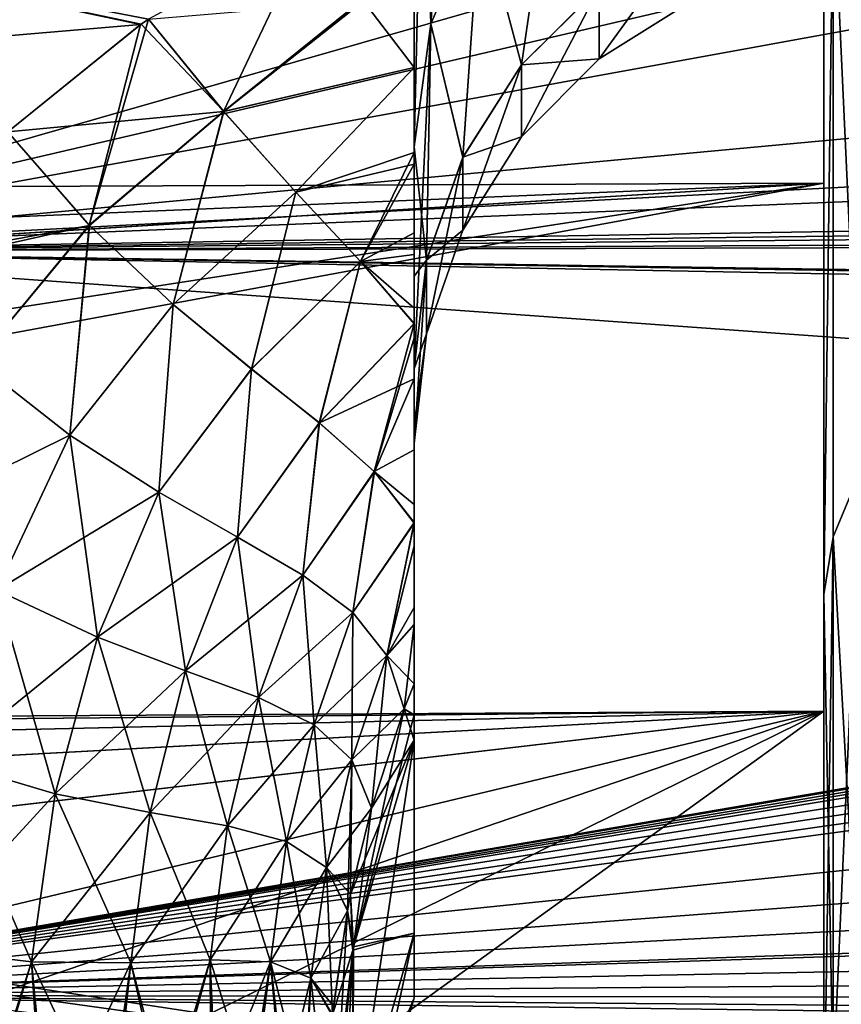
# Model space of a CAD drawing. Header units: metres. Extents: x -31 to 116, y -82 to 82.
# Tile 279 of 656: x 6.54 to 8.54, y -56.57 to -54.17. Entities that reach past the tile are written whole.
import ezdxf

# ---------------------------------------------------------------- set-up
doc = ezdxf.new("R2010")
doc.units = ezdxf.units.M
doc.layers.add('solid_80000000GA_10_1', color=7, linetype='CONTINUOUS')

msp = doc.modelspace()

# ---------------------------------------------------------------- linework, layer by layer
at = {"layer": 'solid_80000000GA_10_1'}
for points in [[(8.5, -49.923119, -23.113565), (8.5, -52.962559, -23.173712), (8.5, -54.564713, -19.098324)], [(8.5, -49.923119, -23.113565), (8.5, -54.564713, -19.098324), (8.5, -52.072392, -19.047089)], [(8.5, -49.923119, 23.113565), (8.5, -54.564713, 19.098324), (8.5, -52.962559, 23.173712)], [(8.5, -49.923119, 23.113565), (8.5, -52.072392, 19.047089), (8.5, -54.564713, 19.098324)], [(8.5, -52.072392, -19.047089), (8.5, -54.564713, -19.098324), (8.5, -55.853779, -14.913409)], [(8.5, -52.072392, -19.047089), (8.5, -55.853779, -14.913409), (8.5, -53.956932, -14.851363)], [(8.5, -52.072392, 19.047089), (8.5, -55.853779, 14.913409), (8.5, -54.564713, 19.098324)], [(8.5, -52.072392, 19.047089), (8.5, -53.956932, 14.851363), (8.5, -55.853779, 14.913409)], [(7.660927, -52.494438, 9.919252), (7.540889, -52.768326, 10.013614), (7.540889, -54.176537, 5.410666)], [(7.660927, -52.494438, 9.919252), (7.540889, -54.176537, 5.410666), (7.660927, -53.896732, 5.335633)], [(7.376586, -54.12117, 10.173322), (7.5, -54.283024, 9.568453), (7.5, -52.530571, 14.300318)], [(7.376626, -54.12122, -10.173142), (7.5, -52.530838, -14.299656), (7.5, -54.283024, -9.568453)], [(7.5, -52.948738, 10.440791), (7.5, -52.530571, 14.300318), (7.5, -54.283024, 9.568453)], [(7.5, -52.948254, -10.442201), (7.5, -54.283024, -9.568453), (7.5, -52.530838, -14.299656)], [(5.595928, -54.73056, -25.962206), (5.595928, -52.598213, -30.048264), (23.04767, -54.017448, -27.916229)], [(12.380383, -52.787518, 29.858343), (5.595928, -52.598213, 30.048264), (5.595928, -54.73056, 25.962206)], [(7.540889, -52.768326, 10.013614), (7.5, -52.948738, 10.440791), (7.5, -54.476521, 5.491112)], [(7.540889, -54.176537, 5.410666), (7.540889, -52.768326, 10.013614), (7.5, -54.476521, 5.491112)], [(7.540889, -52.768326, -10.013614), (7.540889, -54.176537, -5.410666), (7.5, -52.948254, -10.442201)], [(7.540889, -52.768326, -10.013614), (7.660927, -53.896732, -5.335633), (7.540889, -54.176537, -5.410666)], [(12.492253, -53.122738, 29.260595), (12.380383, -52.787518, 29.858343), (5.595928, -54.73056, 25.962206)], [(7.5, -52.948254, -10.442201), (7.5, -54.476521, -5.491112), (7.5, -54.283024, -9.568453)], [(7.540889, -54.176537, -5.410666), (7.5, -54.476521, -5.491112), (7.5, -52.948254, -10.442201)], [(7.5, -52.948738, 10.440791), (7.5, -55.786324, 5.750761), (7.5, -55.863045, 5.514795)], [(7.5, -52.948738, 10.440791), (7.5, -55.863045, 5.514795), (7.5, -54.476521, 5.491112)], [(7.5, -52.948738, 10.440791), (7.5, -55.64156, 6.129031), (7.5, -55.786324, 5.750761)], [(7.5, -52.948738, 10.440791), (7.5, -55.450054, 6.580707), (7.5, -55.64156, 6.129031)], [(7.5, -52.948738, 10.440791), (7.5, -55.393154, 6.711563), (7.5, -55.450054, 6.580707)], [(7.5, -52.948738, 10.440791), (7.5, -55.215488, 7.12049), (7.5, -55.393154, 6.711563)], [(7.5, -52.948738, 10.440791), (7.5, -54.942474, 7.772151), (7.5, -55.215488, 7.12049)], [(7.5, -52.948738, 10.440791), (7.5, -54.907776, 7.857982), (7.5, -54.942474, 7.772151)], [(7.5, -52.948738, 10.440791), (7.5, -54.739063, 8.287963), (7.5, -54.907776, 7.857982)], [(7.5, -52.948738, 10.440791), (7.5, -54.518757, 8.882816), (7.5, -54.739063, 8.287963)], [(7.5, -52.948738, 10.440791), (7.5, -54.283024, 9.568453), (7.5, -54.518757, 8.882816)], [(-29.5, -54.718796, -20.616512), (8.5, -54.564713, -19.098324), (8.5, -52.962559, -23.173712)], [(-29.5, -52.963665, -24.779776), (-29.5, -54.718796, -20.616512), (8.5, -52.962559, -23.173712)], [(-29.5, -54.718796, 20.616512), (8.5, -52.962559, 23.173712), (8.5, -54.564713, 19.098324)], [(-29.5, -54.718796, 20.616512), (-29.5, -52.963665, 24.779776), (8.5, -52.962559, 23.173712)], [(12.647789, -53.446285, 28.669367), (12.492253, -53.122738, 29.260595), (5.595928, -54.73056, 25.962206)], [(13.0697, -54.036209, 27.552834), (12.647789, -53.446285, 28.669367), (5.595928, -54.73056, 25.962206)], [(8.522744, -53.819412, -14.793784), (8.589252, -55.267601, -10.544704), (8.589252, -53.618801, -14.92329)], [(8.589252, -53.618801, 14.92329), (8.589252, -55.267601, 10.544704), (8.522744, -53.819412, 14.793784)], [(7.761802, -54.275875, 2.676863), (7.851916, -53.656521, 5.271216), (7.660927, -53.896732, 5.335633)], [(7.660927, -53.896732, -5.335633), (7.851916, -53.656521, -5.271216), (7.761802, -54.276573, -2.671551)], [(7.951812, -54.087498, 2.651994), (7.851916, -53.656521, 5.271216), (7.761802, -54.275875, 2.676863)], [(7.851916, -53.656521, -5.271216), (7.951812, -54.088192, -2.646731), (7.761802, -54.276573, -2.671551)], [(8.5, -55.569004, -10.543616), (8.522744, -55.427921, -10.495426), (8.522744, -53.819412, -14.793784)], [(8.5, -53.956932, -14.851363), (8.5, -55.569004, -10.543616), (8.522744, -53.819412, -14.793784)], [(8.522744, -53.819412, 14.793784), (8.5, -55.569004, 10.543616), (8.5, -53.956932, 14.851363)], [(8.522744, -55.427921, 10.495426), (8.5, -55.569004, 10.543616), (8.522744, -53.819412, 14.793784)], [(8.522744, -53.819412, -14.793784), (8.522744, -55.427921, -10.495426), (8.589252, -55.267601, -10.544704)], [(8.589252, -55.267601, 10.544704), (8.522744, -55.427921, 10.495426), (8.522744, -53.819412, 14.793784)], [(7.618837, -54.501442, 2.706644), (7.660927, -53.896732, 5.335633), (7.540889, -54.176537, 5.410666)], [(7.540889, -54.176537, -5.410666), (7.660927, -53.896732, -5.335633), (7.618837, -54.502151, -2.701272)], [(7.761802, -54.275875, 2.676863), (7.660927, -53.896732, 5.335633), (7.618837, -54.501442, 2.706644)], [(7.660927, -53.896732, -5.335633), (7.761802, -54.276573, -2.671551), (7.618837, -54.502151, -2.701272)], [(6.851403, -54.164646, 10.306623), (7.034873, -54.390327, 9.761229), (7.241869, -53.952911, 10.719018)], [(7.034873, -54.390327, 9.761229), (7.373391, -54.117119, 10.187456), (7.241869, -53.952911, 10.719018)], [(7.951812, -54.261803, 0.002654), (7.951812, -54.088192, -2.646731), (8.179339, -53.946453, -2.628056)], [(8.179339, -54.118835, 0.002636), (7.951812, -54.261803, 0.002654), (8.179339, -53.946453, -2.628056)], [(8.5, -53.956932, -14.851363), (8.5, -55.853779, -14.913409), (8.5, -56.822361, -10.643088)], [(8.5, -53.956932, -14.851363), (8.5, -56.822361, -10.643088), (8.5, -55.569004, -10.543616)], [(8.5, -53.956932, 14.851363), (8.5, -56.822361, 10.643088), (8.5, -55.853779, 14.913409)], [(8.5, -53.956932, 14.851363), (8.5, -55.569004, 10.543616), (8.5, -56.822361, 10.643088)], [(5.693215, -54.274269, 10.550063), (6.83184, -54.177757, 10.286667), (5.965769, -53.994022, 10.926471)], [(5.965767, -53.994022, -10.926472), (6.851307, -54.1647, -10.306524), (6.833617, -54.176552, -10.288477)], [(5.965767, -53.994022, -10.926472), (6.833617, -54.176552, -10.288477), (6.507732, -54.43998, -9.968737)], [(5.965769, -53.994022, 10.926471), (6.83184, -54.177757, 10.286667), (6.851403, -54.164646, 10.306623)], [(5.595928, -54.73056, -25.962206), (23.04767, -54.017448, -27.916229), (23.04767, -55.984234, -23.726908)], [(13.348016, -54.320648, 26.995575), (13.0697, -54.036209, 27.552834), (5.595928, -54.73056, 25.962206)], [(7.951812, -54.087498, 2.651994), (7.761802, -54.275875, 2.676863), (7.951812, -54.261803, 0.002654)], [(7.761802, -54.451813, 0.002679), (7.761802, -54.276573, -2.671551), (7.951812, -54.088192, -2.646731)], [(7.951812, -54.261803, 0.002654), (7.761802, -54.451813, 0.002679), (7.951812, -54.088192, -2.646731)], [(7.951812, -54.087498, 2.651994), (7.951812, -54.261803, 0.002654), (8.179339, -54.118835, 0.002636)], [(7.034966, -54.390434, -9.76094), (6.851307, -54.1647, -10.306524), (7.376626, -54.12122, -10.173142)], [(7.034873, -54.390327, 9.761229), (7.376586, -54.12117, 10.173322), (7.373391, -54.117119, 10.187456)], [(7.034873, -54.390327, 9.761229), (7.5, -54.283024, 9.568453), (7.376586, -54.12117, 10.173322)], [(7.034966, -54.390434, -9.76094), (7.376626, -54.12122, -10.173142), (7.5, -54.283024, -9.568453)], [(5.693215, -54.274269, 10.550063), (6.507873, -54.439835, 9.968866), (6.83184, -54.177757, 10.286667)], [(6.507732, -54.43998, -9.968737), (6.833617, -54.176552, -10.288477), (7.034966, -54.390434, -9.76094)], [(6.83184, -54.177757, 10.286667), (6.507873, -54.439835, 9.968866), (6.706779, -54.667774, 9.52626)], [(6.706779, -54.667774, 9.52626), (7.034873, -54.390327, 9.761229), (6.851403, -54.164646, 10.306623)], [(6.83184, -54.177757, 10.286667), (6.706779, -54.667774, 9.52626), (6.851403, -54.164646, 10.306623)], [(6.833617, -54.176552, -10.288477), (6.851307, -54.1647, -10.306524), (7.034966, -54.390434, -9.76094)], [(7.530087, -54.752895, 2.739841), (7.540889, -54.176537, 5.410666), (7.5, -54.476521, 5.491112)], [(7.540889, -54.176537, -5.410666), (7.5, -55.018322, -2.76928), (7.5, -54.476521, -5.491112)], [(7.540889, -54.176537, -5.410666), (7.530087, -54.753613, -2.734403), (7.5, -55.018322, -2.76928)], [(7.618837, -54.501442, 2.706644), (7.540889, -54.176537, 5.410666), (7.530087, -54.752895, 2.739841)], [(7.540889, -54.176537, -5.410666), (7.618837, -54.502151, -2.701272), (7.530087, -54.753613, -2.734403)], [(7.761802, -54.275875, 2.676863), (7.618837, -54.501442, 2.706644), (7.761802, -54.451813, 0.002679)], [(7.761802, -54.275875, 2.676863), (7.761802, -54.451813, 0.002679), (7.951812, -54.261803, 0.002654)], [(7.034873, -54.390327, 9.761229), (7.21123, -54.586857, 9.165929), (7.5, -54.283024, 9.568453)], [(7.211401, -54.58704, -9.165305), (7.034966, -54.390434, -9.76094), (7.5, -54.283024, -9.568453)], [(7.21123, -54.586857, 9.165929), (7.5, -54.518757, 8.882816), (7.5, -54.283024, 9.568453)], [(7.211401, -54.58704, -9.165305), (7.5, -54.283024, -9.568453), (7.5, -54.489887, -8.964054)], [(7.5, -54.476521, -5.491112), (7.5, -54.489887, -8.964054), (7.5, -54.283024, -9.568453)], [(7.618837, -54.67934, 0.002709), (7.618837, -54.502151, -2.701272), (7.761802, -54.276573, -2.671551)], [(7.761802, -54.451813, 0.002679), (7.618837, -54.67934, 0.002709), (7.761802, -54.276573, -2.671551)], [(13.674114, -54.59824, 26.439131), (13.348016, -54.320648, 26.995575), (5.595928, -54.73056, 25.962206)], [(6.706993, -54.667995, -9.525777), (6.507732, -54.43998, -9.968737), (7.034966, -54.390434, -9.76094)], [(6.911227, -54.860874, 9.037282), (7.034873, -54.390327, 9.761229), (6.706779, -54.667774, 9.52626)], [(6.911644, -54.861237, -9.036216), (6.706993, -54.667995, -9.525777), (7.034966, -54.390434, -9.76094)], [(6.911227, -54.860874, 9.037282), (7.21123, -54.586857, 9.165929), (7.034873, -54.390327, 9.761229)], [(6.911644, -54.861237, -9.036216), (7.034966, -54.390434, -9.76094), (7.211401, -54.58704, -9.165305)], [(6.227933, -54.755825, -9.71949), (6.507732, -54.43998, -9.968737), (6.706993, -54.667995, -9.525777)], [(6.706779, -54.667774, 9.52626), (6.507873, -54.439835, 9.968866), (6.43041, -55.000774, 9.331039)], [(7.618837, -54.501442, 2.706644), (7.618837, -54.67934, 0.002709), (7.761802, -54.451813, 0.002679)], [(7.36876, -54.755989, -8.52907), (7.211401, -54.58704, -9.165305), (7.5, -54.489887, -8.964054)], [(7.36876, -54.755989, -8.52907), (7.5, -54.489887, -8.964054), (7.5, -54.685936, -8.427868)], [(7.5, -54.476521, -5.491112), (7.5, -55.862087, -5.518043), (7.5, -55.786324, -5.750761)], [(7.5, -54.476521, -5.491112), (7.5, -55.786324, -5.750761), (7.5, -55.60043, -6.228868)], [(7.5, -54.476521, -5.491112), (7.5, -55.924103, -5.287077), (7.5, -55.862087, -5.518043)], [(7.5, -54.476521, -5.491112), (7.5, -55.018322, -2.76928), (7.5, -55.924103, -5.287077)], [(7.5, -54.476521, 5.491112), (7.5, -55.863045, 5.514795), (7.5, -55.924103, 5.287077)], [(7.5, -54.792019, 4.139073), (7.5, -54.476521, 5.491112), (7.5, -55.924103, 5.287077)], [(7.5, -54.476521, -5.491112), (7.5, -54.685936, -8.427868), (7.5, -54.489887, -8.964054)], [(7.5, -54.476521, -5.491112), (7.5, -54.870144, -7.952137), (7.5, -54.685936, -8.427868)], [(7.5, -54.476521, -5.491112), (7.5, -54.907955, -7.85744), (7.5, -54.870144, -7.952137)], [(7.5, -54.476521, -5.491112), (7.5, -55.04224, -7.529304), (7.5, -54.907955, -7.85744)], [(7.5, -54.476521, -5.491112), (7.5, -55.34914, -6.812414), (7.5, -55.04224, -7.529304)], [(7.5, -54.476521, -5.491112), (7.5, -55.394604, -6.708051), (7.5, -55.34914, -6.812414)], [(7.5, -54.476521, -5.491112), (7.5, -55.60043, -6.228868), (7.5, -55.394604, -6.708051)], [(7.530087, -54.752895, 2.739841), (7.5, -54.476521, 5.491112), (7.5, -54.792019, 4.139073)], [(7.618837, -54.501442, 2.706644), (7.530087, -54.752895, 2.739841), (7.618837, -54.67934, 0.002709)], [(7.530087, -54.932976, 0.002742), (7.530087, -54.753613, -2.734403), (7.618837, -54.502151, -2.701272)], [(7.618837, -54.67934, 0.002709), (7.530087, -54.932976, 0.002742), (7.618837, -54.502151, -2.701272)], [(7.21123, -54.586857, 9.165929), (7.36854, -54.755749, 8.53006), (7.5, -54.518757, 8.882816)], [(7.36854, -54.755749, 8.53006), (7.5, -54.739063, 8.287963), (7.5, -54.518757, 8.882816)], [(-29.5, -56.147243, -16.330162), (-14.860252, -56.027794, -15.818932), (8.5, -54.564713, -19.098324)], [(-29.5, -54.718796, -20.616512), (-29.5, -56.147243, -16.330162), (8.5, -54.564713, -19.098324)], [(-29.5, -56.147243, 16.330162), (-29.5, -54.718796, 20.616512), (8.5, -54.564713, 19.098324)], [(-14.860252, -56.027794, 15.818932), (-29.5, -56.147243, 16.330162), (8.5, -54.564713, 19.098324)], [(-14.860252, -56.027794, -15.818932), (-0.185905, -55.904568, -15.306492), (8.5, -54.564713, -19.098324)], [(-0.185905, -55.904568, 15.306492), (-14.860252, -56.027794, 15.818932), (8.5, -54.564713, 19.098324)], [(-0.185905, -55.904568, -15.306492), (1.159179, -55.921032, -15.157715), (8.5, -54.564713, -19.098324)], [(-0.185905, -55.904568, 15.306492), (8.5, -54.564713, 19.098324), (8.5, -55.853779, 14.913409)], [(1.159179, -55.921032, -15.157715), (8.5, -55.853779, -14.913409), (8.5, -54.564713, -19.098324)], [(7.102474, -55.018105, 8.504439), (7.21123, -54.586857, 9.165929), (6.911227, -54.860874, 9.037282)], [(7.103035, -55.018547, -8.502716), (6.911644, -54.861237, -9.036216), (7.211401, -54.58704, -9.165305)], [(7.102474, -55.018105, 8.504439), (7.36854, -54.755749, 8.53006), (7.21123, -54.586857, 9.165929)], [(7.103035, -55.018547, -8.502716), (7.211401, -54.58704, -9.165305), (7.36876, -54.755989, -8.52907)], [(13.720813, -54.62923, 26.376413), (13.674114, -54.59824, 26.439131), (5.595928, -54.73056, 25.962206)], [(13.772994, -54.654766, 26.324995), (13.720813, -54.62923, 26.376413), (5.595928, -54.73056, 25.962206)], [(13.887912, -54.690395, 26.254307), (13.772994, -54.654766, 26.324995), (5.595928, -54.73056, 25.962206)], [(6.210035, -54.779816, -9.704615), (6.227933, -54.755825, -9.71949), (6.706993, -54.667995, -9.525777)], [(6.43041, -55.000774, -9.331039), (6.210035, -54.779816, -9.704615), (6.706993, -54.667995, -9.525777)], [(6.706779, -54.667774, 9.52626), (6.43041, -55.000774, 9.331039), (6.659263, -55.180046, 8.914021)], [(6.659263, -55.180046, -8.914021), (6.43041, -55.000774, -9.331039), (6.706993, -54.667995, -9.525777)], [(6.911227, -54.860874, 9.037282), (6.706779, -54.667774, 9.52626), (6.659263, -55.180046, 8.914021)], [(6.659263, -55.180046, -8.914021), (6.706993, -54.667995, -9.525777), (6.911644, -54.861237, -9.036216)], [(7.530087, -54.752895, 2.739841), (7.530087, -54.932976, 0.002742), (7.618837, -54.67934, 0.002709)], [(14.011325, -54.707241, 26.222874), (13.887912, -54.690395, 26.254307), (5.595928, -54.73056, 25.962206)], [(14.011325, -54.707241, 26.222874), (5.595928, -54.73056, 25.962206), (15.488615, -54.880608, 25.904158)], [(7.36876, -54.755989, -8.52907), (7.5, -54.685936, -8.427868), (7.5, -54.870144, -7.952137)], [(5.595928, -56.546066, -21.725851), (5.595928, -54.73056, -25.962206), (23.04767, -55.984234, -23.726908)], [(15.155936, -54.91227, 25.826351), (5.595928, -54.73056, 25.962206), (5.595928, -56.546066, 21.725851)], [(15.314411, -54.886837, 25.885389), (15.488615, -54.880608, 25.904158), (5.595928, -54.73056, 25.962206)], [(15.155936, -54.91227, 25.826351), (15.314411, -54.886837, 25.885389), (5.595928, -54.73056, 25.962206)], [(7.268346, -55.149506, 7.935528), (7.36854, -54.755749, 8.53006), (7.102474, -55.018105, 8.504439)], [(7.268973, -55.150017, -7.933096), (7.103035, -55.018547, -8.502716), (7.36876, -54.755989, -8.52907)], [(7.268346, -55.149506, 7.935528), (7.5, -54.907776, 7.857982), (7.36854, -54.755749, 8.53006)], [(7.268973, -55.150017, -7.933096), (7.36876, -54.755989, -8.52907), (7.5, -54.907955, -7.85744)], [(7.36854, -54.755749, 8.53006), (7.5, -54.907776, 7.857982), (7.5, -54.739063, 8.287963)], [(7.36876, -54.755989, -8.52907), (7.5, -54.870144, -7.952137), (7.5, -54.907955, -7.85744)], [(7.530087, -54.752895, 2.739841), (7.5, -54.792019, 4.139073), (7.5, -55.018353, 2.769284)], [(7.530087, -54.752895, 2.739841), (7.5, -55.018353, 2.769284), (7.530087, -54.932976, 0.002742)], [(7.530087, -54.932976, 0.002742), (7.5, -55.200001), (7.530087, -54.753613, -2.734403)], [(7.530087, -54.753613, -2.734403), (7.5, -55.200001), (7.5, -55.018322, -2.76928)], [(7.5, -54.792019, 4.139073), (7.5, -55.924103, 5.287077), (7.5, -56.394711, 2.662125)], [(7.5, -55.018353, 2.769284), (7.5, -54.792019, 4.139073), (7.5, -56.394711, 2.662125)], [(6.911227, -54.860874, 9.037282), (6.659263, -55.180046, 8.914021), (6.876463, -55.319351, 8.454268)], [(6.876463, -55.319351, -8.454268), (6.659263, -55.180046, -8.914021), (6.911644, -54.861237, -9.036216)], [(7.102474, -55.018105, 8.504439), (6.911227, -54.860874, 9.037282), (6.876463, -55.319351, 8.454268)], [(6.876463, -55.319351, -8.454268), (6.911644, -54.861237, -9.036216), (7.103035, -55.018547, -8.502716)], [(15.076706, -54.930767, 25.784433), (15.155936, -54.91227, 25.826351), (5.595928, -56.546066, 21.725851)], [(7.402283, -55.26862, 7.337714), (7.5, -54.907776, 7.857982), (7.268346, -55.149506, 7.935528)], [(7.268973, -55.150017, -7.933096), (7.5, -54.907955, -7.85744), (7.5, -55.04224, -7.529304)], [(7.402283, -55.26862, 7.337714), (7.5, -54.942474, 7.772151), (7.5, -54.907776, 7.857982)], [(14.997478, -54.949265, 25.742516), (15.076706, -54.930767, 25.784433), (5.595928, -56.546066, 21.725851)], [(14.864974, -54.992233, 25.646399), (14.997478, -54.949265, 25.742516), (5.595928, -56.546066, 21.725851)], [(7.402283, -55.26862, 7.337714), (7.5, -55.215488, 7.12049), (7.5, -54.942474, 7.772151)], [(7.530087, -54.932976, 0.002742), (7.5, -55.018353, 2.769284), (7.5, -55.154537, 1.387617)], [(7.530087, -54.932976, 0.002742), (7.5, -55.154537, 1.387617), (7.5, -55.200001)], [(14.807625, -55.020908, 25.583006), (14.864974, -54.992233, 25.646399), (5.595928, -56.546066, 21.725851)], [(14.760525, -55.052708, 25.51301), (14.807625, -55.020908, 25.583006), (5.595928, -56.546066, 21.725851)], [(6.218175, -55.398037, -9.168052), (6.43041, -55.000774, -9.331039), (6.659263, -55.180046, -8.914021)], [(6.480888, -55.558304, 8.776259), (6.659263, -55.180046, 8.914021), (6.43041, -55.000774, 9.331039)], [(7.102474, -55.018105, 8.504439), (6.876463, -55.319351, 8.454268), (7.068568, -55.428421, 7.958238)], [(7.068568, -55.428421, -7.958238), (6.876463, -55.319351, -8.454268), (7.103035, -55.018547, -8.502716)], [(7.268346, -55.149506, 7.935528), (7.102474, -55.018105, 8.504439), (7.068568, -55.428421, 7.958238)], [(7.068568, -55.428421, -7.958238), (7.103035, -55.018547, -8.502716), (7.268973, -55.150017, -7.933096)], [(7.5, -55.018322, -2.76928), (7.5, -56.394711, -2.662125), (7.5, -55.924103, -5.287077)], [(7.5, -55.018322, -2.76928), (7.5, -55.200001), (7.5, -56.394711, -2.662125)], [(7.5, -55.154537, 1.387617), (7.5, -55.018353, 2.769284), (7.5, -56.394711, 2.662125)], [(7.402888, -55.26923, -7.334541), (7.268973, -55.150017, -7.933096), (7.5, -55.04224, -7.529304)], [(7.402888, -55.26923, -7.334541), (7.5, -55.04224, -7.529304), (7.5, -55.34914, -6.812414)], [(14.704116, -55.119102, 25.367455), (14.760525, -55.052708, 25.51301), (5.595928, -56.546066, 21.725851)], [(14.696737, -55.186481, 25.220306), (14.704116, -55.119102, 25.367455), (5.595928, -56.546066, 21.725851)], [(7.268346, -55.149506, 7.935528), (7.068568, -55.428421, 7.958238), (7.228034, -55.521175, 7.433048)], [(7.228034, -55.521175, -7.433048), (7.068568, -55.428421, -7.958238), (7.268973, -55.150017, -7.933096)], [(7.402283, -55.26862, 7.337714), (7.268346, -55.149506, 7.935528), (7.228034, -55.521175, 7.433048)], [(7.228034, -55.521175, -7.433048), (7.268973, -55.150017, -7.933096), (7.402888, -55.26923, -7.334541)], [(7.5, -55.154537, 1.387617), (7.5, -56.394711, 2.662125), (7.5, -56.552589)], [(7.5, -55.200001), (7.5, -55.154537, 1.387617), (7.5, -56.552589)], [(14.734339, -55.249187, 25.083845), (14.696737, -55.186481, 25.220306), (5.595928, -56.546066, 21.725851)], [(6.218175, -55.398037, -9.168052), (6.659263, -55.180046, -8.914021), (6.480888, -55.558304, -8.776259)], [(6.480888, -55.558304, -8.776259), (6.659263, -55.180046, -8.914021), (6.876463, -55.319351, -8.454268)], [(6.726629, -55.672867, 8.342051), (6.659263, -55.180046, 8.914021), (6.480888, -55.558304, 8.776259)], [(6.726629, -55.672867, 8.342051), (6.876463, -55.319351, 8.454268), (6.659263, -55.180046, 8.914021)], [(7.5, -55.200001), (7.5, -56.552589), (7.5, -56.394711, -2.662125)], [(7.402283, -55.26862, 7.337714), (7.5, -55.393154, 6.711563), (7.5, -55.215488, 7.12049)], [(14.806844, -55.299412, 24.975275), (14.734339, -55.249187, 25.083845), (5.595928, -56.546066, 21.725851)], [(7.402283, -55.26862, 7.337714), (7.228034, -55.521175, 7.433048), (7.350343, -55.612843, 6.885874)], [(7.350343, -55.612843, -6.885874), (7.228034, -55.521175, -7.433048), (7.402888, -55.26923, -7.334541)], [(7.402283, -55.26862, 7.337714), (7.350343, -55.612843, 6.885874), (7.5, -55.393154, 6.711563)], [(7.350343, -55.612843, -6.885874), (7.402888, -55.26923, -7.334541), (7.5, -55.394604, -6.708051)], [(7.402888, -55.26923, -7.334541), (7.5, -55.34914, -6.812414), (7.5, -55.394604, -6.708051)], [(8.522744, -56.757992, -6.102923), (8.589252, -56.62661, -6.067691), (8.589252, -55.267601, -10.544704)], [(8.522744, -55.427921, -10.495426), (8.522744, -56.757992, -6.102923), (8.589252, -55.267601, -10.544704)], [(8.589252, -55.267601, 10.544704), (8.589252, -56.62661, 6.067691), (8.522744, -55.427921, 10.495426)], [(15.334371, -55.541748, 24.449245), (14.806844, -55.299412, 24.975275), (5.595928, -56.546066, 21.725851)], [(6.480888, -55.558304, -8.776259), (6.876463, -55.319351, -8.454268), (6.726629, -55.672867, -8.342051)], [(6.726629, -55.672867, -8.342051), (6.876463, -55.319351, -8.454268), (7.068568, -55.428421, -7.958238)], [(6.942026, -55.754593, 7.87233), (6.876463, -55.319351, 8.454268), (6.726629, -55.672867, 8.342051)], [(6.942026, -55.754593, 7.87233), (7.068568, -55.428421, 7.958238), (6.876463, -55.319351, 8.454268)], [(7.350343, -55.612843, 6.885874), (7.433125, -55.717766, 6.324851), (7.5, -55.393154, 6.711563)], [(7.433125, -55.717766, -6.324851), (7.350343, -55.612843, -6.885874), (7.5, -55.394604, -6.708051)], [(7.433125, -55.717766, 6.324851), (7.5, -55.450054, 6.580707), (7.5, -55.393154, 6.711563)], [(7.433125, -55.717766, -6.324851), (7.5, -55.394604, -6.708051), (7.5, -55.60043, -6.228868)], [(6.726629, -55.672867, -8.342051), (7.068568, -55.428421, -7.958238), (6.942026, -55.754593, -7.87233)], [(6.942026, -55.754593, -7.87233), (7.068568, -55.428421, -7.958238), (7.228034, -55.521175, -7.433048)], [(7.119811, -55.819939, 7.37457), (7.068568, -55.428421, 7.958238), (6.942026, -55.754593, 7.87233)], [(7.119811, -55.819939, 7.37457), (7.228034, -55.521175, 7.433048), (7.068568, -55.428421, 7.958238)], [(8.5, -56.901989, -6.141538), (8.522744, -56.757992, -6.102923), (8.522744, -55.427921, -10.495426)], [(8.5, -55.569004, -10.543616), (8.5, -56.901989, -6.141538), (8.522744, -55.427921, -10.495426)], [(8.522744, -56.757992, 6.102923), (8.5, -55.569004, 10.543616), (8.522744, -55.427921, 10.495426)], [(8.589252, -56.62661, 6.067691), (8.522744, -56.757992, 6.102923), (8.522744, -55.427921, 10.495426)], [(7.433125, -55.717766, 6.324851), (7.5, -55.64156, 6.129031), (7.5, -55.450054, 6.580707)], [(6.942026, -55.754593, -7.87233), (7.228034, -55.521175, -7.433048), (7.119811, -55.819939, -7.37457)], [(7.119811, -55.819939, -7.37457), (7.228034, -55.521175, -7.433048), (7.350343, -55.612843, -6.885874)], [(7.255742, -55.886833, 6.856331), (7.228034, -55.521175, 7.433048), (7.119811, -55.819939, 7.37457)], [(7.255742, -55.886833, 6.856331), (7.350343, -55.612843, 6.885874), (7.228034, -55.521175, 7.433048)], [(15.905384, -55.764702, 23.956247), (15.334371, -55.541748, 24.449245), (5.595928, -56.546066, 21.725851)], [(6.480888, -55.558304, -8.776259), (6.726629, -55.672867, -8.342051), (6.354187, -55.975533, -8.679007)], [(6.480888, -55.558304, 8.776259), (6.354187, -55.975533, 8.679007), (6.623218, -56.054787, 8.257299)], [(6.726629, -55.672867, 8.342051), (6.480888, -55.558304, 8.776259), (6.623218, -56.054787, 8.257299)], [(8.5, -55.569004, -10.543616), (8.5, -56.822361, -10.643088), (8.5, -57.464909, -6.311975)], [(8.5, -55.569004, -10.543616), (8.5, -57.464909, -6.311975), (8.5, -56.901989, -6.141538)], [(8.5, -55.569004, 10.543616), (8.5, -57.464909, 6.311975), (8.5, -56.822361, 10.643088)], [(8.5, -55.569004, 10.543616), (8.5, -56.901989, 6.141538), (8.5, -57.464909, 6.311975)], [(8.522744, -56.757992, 6.102923), (8.5, -56.901989, 6.141538), (8.5, -55.569004, 10.543616)], [(7.119811, -55.819939, -7.37457), (7.350343, -55.612843, -6.885874), (7.255742, -55.886833, -6.856331)], [(7.255742, -55.886833, -6.856331), (7.350343, -55.612843, -6.885874), (7.433125, -55.717766, -6.324851)], [(7.347715, -55.972321, 6.325974), (7.350343, -55.612843, 6.885874), (7.255742, -55.886833, 6.856331)], [(7.347715, -55.972321, 6.325974), (7.433125, -55.717766, 6.324851), (7.350343, -55.612843, 6.885874)], [(7.433125, -55.717766, -6.324851), (7.5, -55.60043, -6.228868), (7.5, -55.786324, -5.750761)], [(7.433125, -55.717766, 6.324851), (7.475751, -55.847687, 5.758947), (7.5, -55.64156, 6.129031)], [(7.475751, -55.847687, 5.758947), (7.5, -55.786324, 5.750761), (7.5, -55.64156, 6.129031)], [(6.726629, -55.672867, -8.342051), (6.623218, -56.054787, -8.257299), (6.354187, -55.975533, -8.679007)], [(6.726629, -55.672867, -8.342051), (6.942026, -55.754593, -7.87233), (6.623218, -56.054787, -8.257299)], [(6.726629, -55.672867, 8.342051), (6.623218, -56.054787, 8.257299), (6.85516, -56.100891, 7.804313)], [(6.942026, -55.754593, 7.87233), (6.726629, -55.672867, 8.342051), (6.85516, -56.100891, 7.804313)], [(7.255742, -55.886833, -6.856331), (7.433125, -55.717766, -6.324851), (7.347715, -55.972321, -6.325974)], [(7.347715, -55.972321, -6.325974), (7.433125, -55.717766, -6.324851), (7.475751, -55.847683, -5.758947)], [(7.395486, -56.090073, 5.792429), (7.433125, -55.717766, 6.324851), (7.347715, -55.972321, 6.325974)], [(7.395486, -56.090073, 5.792429), (7.475751, -55.847687, 5.758947), (7.433125, -55.717766, 6.324851)], [(7.433125, -55.717766, -6.324851), (7.5, -55.786324, -5.750761), (7.475751, -55.847683, -5.758947)], [(16.513653, -55.966743, 23.502419), (15.905384, -55.764702, 23.956247), (5.595928, -56.546066, 21.725851)], [(6.942026, -55.754593, -7.87233), (6.85516, -56.100891, -7.804313), (6.623218, -56.054787, -8.257299)], [(6.942026, -55.754593, -7.87233), (7.119811, -55.819939, -7.37457), (6.85516, -56.100891, -7.804313)], [(6.942026, -55.754593, 7.87233), (6.85516, -56.100891, 7.804313), (7.044589, -56.132877, 7.327406)], [(7.119811, -55.819939, 7.37457), (6.942026, -55.754593, 7.87233), (7.044589, -56.132877, 7.327406)], [(7.475751, -55.847683, -5.758947), (7.5, -55.786324, -5.750761), (7.5, -55.862087, -5.518043)], [(7.475751, -55.847687, 5.758947), (7.5, -55.863045, 5.514795), (7.5, -55.786324, 5.750761)], [(7.119811, -55.819939, -7.37457), (7.044589, -56.132877, -7.327406), (6.85516, -56.100891, -7.804313)], [(7.119811, -55.819939, -7.37457), (7.255742, -55.886833, -6.856331), (7.044589, -56.132877, -7.327406)], [(7.119811, -55.819939, 7.37457), (7.044589, -56.132877, 7.327406), (7.188571, -56.171043, 6.833817)], [(7.255742, -55.886833, 6.856331), (7.119811, -55.819939, 7.37457), (7.188571, -56.171043, 6.833817)], [(1.161969, -55.921131, 15.157191), (-0.185905, -55.904568, 15.306492), (8.5, -55.853779, 14.913409)], [(1.159179, -55.921032, -15.157715), (2.478339, -55.991692, -14.804883), (8.5, -55.853779, -14.913409)], [(2.481551, -55.99189, 14.803756), (1.161969, -55.921131, 15.157191), (8.5, -55.853779, 14.913409)], [(2.478339, -55.991692, -14.804883), (3.734319, -56.111683, -14.253671), (8.5, -55.853779, -14.913409)], [(3.737586, -56.112129, 14.251928), (2.481551, -55.99189, 14.803756), (8.5, -55.853779, 14.913409)], [(3.734319, -56.111683, -14.253671), (4.897454, -56.27359, -13.513883), (8.5, -55.853779, -14.913409)], [(4.900177, -56.273994, 13.511842), (3.737586, -56.112129, 14.251928), (8.5, -55.853779, 14.913409)], [(4.897454, -56.27359, -13.513883), (5.936799, -56.465981, -12.602255), (8.5, -55.853779, -14.913409)], [(4.900177, -56.273994, 13.511842), (8.5, -55.853779, 14.913409), (8.5, -56.822361, 10.643088)], [(5.936799, -56.465981, -12.602255), (6.402423, -56.570194, -12.087487), (8.5, -55.853779, -14.913409)], [(6.402423, -56.570194, -12.087487), (6.827754, -56.677326, -11.5373), (8.5, -55.853779, -14.913409)], [(6.827754, -56.677326, -11.5373), (7.209813, -56.78595, -10.955118), (8.5, -55.853779, -14.913409)], [(7.209813, -56.78595, -10.955118), (8.5, -56.822361, -10.643088), (8.5, -55.853779, -14.913409)], [(7.347715, -55.972321, -6.325974), (7.475751, -55.847683, -5.758947), (7.395485, -56.090073, -5.792428)], [(7.351589, -56.428154, -5.408629), (7.475751, -55.847683, -5.758947), (7.5, -55.862087, -5.518043)], [(7.351589, -56.428154, -5.408629), (7.395485, -56.090073, -5.792428), (7.475751, -55.847683, -5.758947)], [(7.351589, -56.428154, -5.408629), (7.5, -55.862087, -5.518043), (7.5, -55.924103, -5.287077)], [(7.395486, -56.090073, 5.792429), (7.5, -55.924103, 5.287077), (7.475751, -55.847687, 5.758947)], [(7.475751, -55.847687, 5.758947), (7.5, -55.924103, 5.287077), (7.5, -55.863045, 5.514795)], [(7.255742, -55.886833, -6.856331), (7.188571, -56.171043, -6.833817), (7.044589, -56.132877, -7.327406)], [(7.255742, -55.886833, -6.856331), (7.347715, -55.972321, -6.325974), (7.188571, -56.171043, -6.833817)], [(7.255742, -55.886833, 6.856331), (7.188571, -56.171043, 6.833817), (7.285944, -56.234787, 6.331474)], [(7.347715, -55.972321, 6.325974), (7.255742, -55.886833, 6.856331), (7.285944, -56.234787, 6.331474)], [(7.395486, -56.090073, 5.792429), (7.344875, -56.299793, 5.822789), (7.5, -55.924103, 5.287077)], [(7.351586, -56.428177, 5.408635), (7.5, -55.924103, 5.287077), (7.344875, -56.299793, 5.822789)], [(7.350019, -56.918186, 2.724353), (7.5, -56.394711, 2.662125), (7.5, -55.924103, 5.287077)], [(7.350019, -56.918186, 2.724353), (7.5, -55.924103, 5.287077), (7.351586, -56.428177, 5.408635)], [(7.351589, -56.428154, -5.408629), (7.5, -55.924103, -5.287077), (7.5, -56.394711, -2.662125)], [(17.153511, -56.147499, 23.091404), (16.513653, -55.966743, 23.502419), (5.595928, -56.546066, 21.725851)], [(6.354187, -55.975533, -8.679007), (6.623218, -56.054787, -8.257299), (6.278679, -56.431072, -8.621391)], [(6.354187, -55.975533, 8.679007), (6.278679, -56.431072, 8.621391), (6.565975, -56.464771, 8.19955)], [(6.623218, -56.054787, 8.257299), (6.354187, -55.975533, 8.679007), (6.565975, -56.464771, 8.19955)], [(7.347715, -55.972321, -6.325974), (7.285944, -56.234787, -6.331474), (7.188571, -56.171043, -6.833817)], [(7.347715, -55.972321, -6.325974), (7.395485, -56.090073, -5.792428), (7.285944, -56.234787, -6.331474)], [(7.347715, -55.972321, 6.325974), (7.285944, -56.234787, 6.331474), (7.337037, -56.340126, 5.828767)], [(7.347715, -55.972321, 6.325974), (7.337037, -56.340126, 5.828767), (7.344875, -56.299793, 5.822789)], [(7.395486, -56.090073, 5.792429), (7.347715, -55.972321, 6.325974), (7.344875, -56.299793, 5.822789)], [(5.595928, -56.546066, -21.725851), (23.04767, -55.984234, -23.726908), (23.04767, -57.626732, -19.4)], [(6.623218, -56.054787, -8.257299), (6.565975, -56.464771, -8.19955), (6.278679, -56.431072, -8.621391)], [(6.623218, -56.054787, -8.257299), (6.85516, -56.100891, -7.804313), (6.565975, -56.464771, -8.19955)], [(6.623218, -56.054787, 8.257299), (6.565975, -56.464771, 8.19955), (6.807865, -56.467182, 7.753999)], [(6.85516, -56.100891, 7.804313), (6.623218, -56.054787, 8.257299), (6.807865, -56.467182, 7.753999)], [(6.85516, -56.100891, -7.804313), (6.807865, -56.467182, -7.753999), (6.565975, -56.464771, -8.19955)], [(6.85516, -56.100891, -7.804313), (7.044589, -56.132877, -7.327406), (6.807865, -56.467182, -7.753999)], [(6.85516, -56.100891, 7.804313), (6.807865, -56.467182, 7.753999), (7.002332, -56.459953, 7.291495)], [(7.044589, -56.132877, 7.327406), (6.85516, -56.100891, 7.804313), (7.002332, -56.459953, 7.291495)], [(7.285944, -56.234787, -6.331474), (7.395485, -56.090073, -5.792428), (7.344874, -56.299789, -5.822788)], [(7.351589, -56.428154, -5.408629), (7.344874, -56.299789, -5.822788), (7.395485, -56.090073, -5.792428)], [(17.823196, -56.307724, 22.724171), (17.153511, -56.147499, 23.091404), (5.595928, -56.546066, 21.725851)], [(7.044589, -56.132877, -7.327406), (7.002332, -56.459953, -7.291495), (6.807865, -56.467182, -7.753999)], [(7.044589, -56.132877, -7.327406), (7.188571, -56.171043, -6.833817), (7.002332, -56.459953, -7.291495)], [(7.044589, -56.132877, 7.327406), (7.002332, -56.459953, 7.291495), (7.148822, -56.465466, 6.818317)], [(7.188571, -56.171043, 6.833817), (7.044589, -56.132877, 7.327406), (7.148822, -56.465466, 6.818317)], [(7.188571, -56.171043, -6.833817), (7.148822, -56.465466, -6.818317), (7.002332, -56.459953, -7.291495)], [(7.188571, -56.171043, -6.833817), (7.285944, -56.234787, -6.331474), (7.148822, -56.465466, -6.818317)], [(7.188571, -56.171043, 6.833817), (7.148822, -56.465466, 6.818317), (7.247808, -56.505157, 6.341347)], [(7.285944, -56.234787, 6.331474), (7.188571, -56.171043, 6.833817), (7.247808, -56.505157, 6.341347)], [(7.285944, -56.234787, -6.331474), (7.247808, -56.505157, -6.341347), (7.148822, -56.465466, -6.818317)], [(7.285944, -56.234787, -6.331474), (7.336952, -56.340572, -5.828834), (7.247808, -56.505157, -6.341347)], [(7.285944, -56.234787, 6.331474), (7.247808, -56.505157, 6.341347), (7.300921, -56.5947, 5.867489)], [(7.285944, -56.234787, -6.331474), (7.344874, -56.299789, -5.822788), (7.336952, -56.340572, -5.828834)], [(7.285944, -56.234787, 6.331474), (7.300921, -56.5947, 5.867489), (7.337037, -56.340126, 5.828767)], [(5.939203, -56.466496, 12.599793), (4.900177, -56.273994, 13.511842), (8.5, -56.822361, 10.643088)], [(18.522526, -56.448086, 22.401716), (17.823196, -56.307724, 22.724171), (5.595928, -56.546066, 21.725851)], [(7.350053, -56.436192, -5.410567), (7.336952, -56.340572, -5.828834), (7.344874, -56.299789, -5.822788)], [(7.351586, -56.428177, 5.408635), (7.344875, -56.299793, 5.822789), (7.337037, -56.340126, 5.828767)], [(7.351589, -56.428154, -5.408629), (7.350053, -56.436192, -5.410567), (7.344874, -56.299789, -5.822788)], [(7.247808, -56.505157, -6.341347), (7.336952, -56.340572, -5.828834), (7.303086, -56.573368, -5.864181)], [(7.3, -56.979805, -5.54166), (7.303086, -56.573368, -5.864181), (7.336952, -56.340572, -5.828834)], [(7.350053, -56.436192, -5.410567), (7.3, -56.979805, -5.54166), (7.336952, -56.340572, -5.828834)], [(7.350051, -56.436207, 5.410572), (7.337037, -56.340126, 5.828767), (7.300921, -56.5947, 5.867489)], [(7.350051, -56.436207, 5.410572), (7.351586, -56.428177, 5.408635), (7.337037, -56.340126, 5.828767)], [(7.350019, -56.918186, -2.724352), (7.5, -56.394711, -2.662125), (7.5, -56.552589)], [(7.350019, -56.918186, -2.724352), (7.350053, -56.436192, -5.410567), (7.5, -56.394711, -2.662125)], [(7.350019, -56.918186, 2.724353), (7.350053, -57.079357, 0), (7.5, -56.394711, 2.662125)], [(7.351589, -56.428154, -5.408629), (7.5, -56.394711, -2.662125), (7.350053, -56.436192, -5.410567)], [(7.350053, -57.079357, 0), (7.351591, -57.071075, 0), (7.5, -56.394711, 2.662125)], [(7.351591, -57.071075, 0), (7.5, -56.552589), (7.5, -56.394711, 2.662125)], [(6.278679, -56.431072, -8.621391), (6.565975, -56.464771, -8.19955), (6.429904, -56.91647, -8.360151)], [(6.565975, -56.464771, 8.19955), (6.278679, -56.431072, 8.621391), (6.419263, -56.917362, 8.375681)], [(7.296635, -56.914867, 5.725062), (7.350051, -56.436207, 5.410572), (7.300921, -56.5947, 5.867489)], [(7.296635, -56.914867, 5.725062), (7.3, -56.979805, 5.54166), (7.350051, -56.436207, 5.410572)], [(7.350019, -56.918186, -2.724352), (7.3, -56.979805, -5.54166), (7.350053, -56.436192, -5.410567)], [(7.3, -57.473267, 2.790335), (7.350051, -56.436207, 5.410572), (7.3, -56.979805, 5.54166)], [(7.3, -57.473267, 2.790335), (7.350019, -56.918186, 2.724353), (7.350051, -56.436207, 5.410572)], [(7.350019, -56.918186, 2.724353), (7.351586, -56.428177, 5.408635), (7.350051, -56.436207, 5.410572)], [(19.241255, -56.567226, 22.12949), (18.522526, -56.448086, 22.401716), (5.595928, -56.546066, 21.725851)], [(6.807865, -56.467182, -7.753999), (7.002332, -56.459953, -7.291495), (6.903426, -56.825874, -7.49319)], [(7.002332, -56.459953, 7.291495), (6.807865, -56.467182, 7.753999), (6.889616, -56.829666, 7.52545)], [(7.002332, -56.459953, 7.291495), (6.889616, -56.829666, 7.52545), (7.003416, -56.797512, 7.238091)], [(7.002332, -56.459953, -7.291495), (7.015962, -56.794186, -7.202896), (6.903426, -56.825874, -7.49319)], [(7.002332, -56.459953, -7.291495), (7.148822, -56.465466, -6.818317), (7.015962, -56.794186, -7.202896)], [(7.002332, -56.459953, 7.291495), (7.003416, -56.797512, 7.238091), (7.099939, -56.77578, 6.941869)], [(7.148822, -56.465466, 6.818317), (7.002332, -56.459953, 7.291495), (7.099939, -56.77578, 6.941869)], [(6.404419, -56.570538, 12.085101), (5.939203, -56.466496, 12.599793), (8.5, -56.822361, 10.643088)], [(6.565975, -56.464771, 8.19955), (6.419263, -56.917362, 8.375681), (6.594033, -56.895626, 8.10316)], [(6.565975, -56.464771, -8.19955), (6.607341, -56.893364, -8.080718), (6.429904, -56.91647, -8.360151)], [(6.565975, -56.464771, -8.19955), (6.807865, -56.467182, -7.753999), (6.607341, -56.893364, -8.080718)], [(6.565975, -56.464771, 8.19955), (6.594033, -56.895626, 8.10316), (6.752197, -56.864353, 7.81717)], [(6.807865, -56.467182, 7.753999), (6.565975, -56.464771, 8.19955), (6.752197, -56.864353, 7.81717)], [(6.807865, -56.467182, -7.753999), (6.766398, -56.861027, -7.789166), (6.607341, -56.893364, -8.080718)], [(6.807865, -56.467182, 7.753999), (6.752197, -56.864353, 7.81717), (6.889616, -56.829666, 7.52545)], [(6.807865, -56.467182, -7.753999), (6.903426, -56.825874, -7.49319), (6.766398, -56.861027, -7.789166)], [(7.148822, -56.465466, -6.818317), (7.110407, -56.774044, -6.905472), (7.015962, -56.794186, -7.202896)], [(7.148822, -56.465466, 6.818317), (7.099939, -56.77578, 6.941869), (7.176082, -56.768372, 6.647926)], [(7.148822, -56.465466, -6.818317), (7.183793, -56.768826, -6.613374), (7.110407, -56.774044, -6.905472)], [(7.148822, -56.465466, -6.818317), (7.247808, -56.505157, -6.341347), (7.183793, -56.768826, -6.613374)], [(7.148822, -56.465466, 6.818317), (7.176082, -56.768372, 6.647926), (7.230059, -56.781883, 6.375041)], [(7.247808, -56.505157, 6.341347), (7.148822, -56.465466, 6.818317), (7.230059, -56.781883, 6.375041)], [(7.247808, -56.505157, -6.341347), (7.234618, -56.784519, -6.347602), (7.183793, -56.768826, -6.613374)], [(7.247808, -56.505157, 6.341347), (7.230059, -56.781883, 6.375041), (7.286436, -56.86113, 5.909701)], [(7.247808, -56.505157, -6.341347), (7.300647, -56.5975, -5.867924), (7.234618, -56.784519, -6.347602)], [(7.247808, -56.505157, -6.341347), (7.303086, -56.573368, -5.864181), (7.300647, -56.5975, -5.867924)], [(7.300921, -56.5947, 5.867489), (7.247808, -56.505157, 6.341347), (7.286436, -56.86113, 5.909701)], [(5.595928, -56.546066, -21.725851), (23.04767, -57.626732, -19.4), (21.5, -57.598862, -19.4)], [(21.250086, -57.678055, -19.150087), (5.595928, -56.546066, -21.725851), (21.5, -57.598862, -19.4)], [(21, -57.756149, -18.9), (5.595928, -58.034225, -17.363726), (5.595928, -56.546066, -21.725851)], [(21.250086, -57.678055, -19.150087), (21, -57.756149, -18.9), (5.595928, -56.546066, -21.725851)], [(20.730347, -56.744804, 21.73646), (5.595928, -56.546066, 21.725851), (5.595928, -58.034225, 17.363726)], [(19.975246, -56.6656, 21.908407), (19.241255, -56.567226, 22.12949), (5.595928, -56.546066, 21.725851)], [(20.730347, -56.744804, 21.73646), (19.975246, -56.6656, 21.908407), (5.595928, -56.546066, 21.725851)], [(7.350019, -56.918186, -2.724352), (7.5, -56.552589), (7.351591, -57.071075, 0)]]:
    msp.add_3dface(points, dxfattribs=at)

doc.saveas('drawing.dxf')
